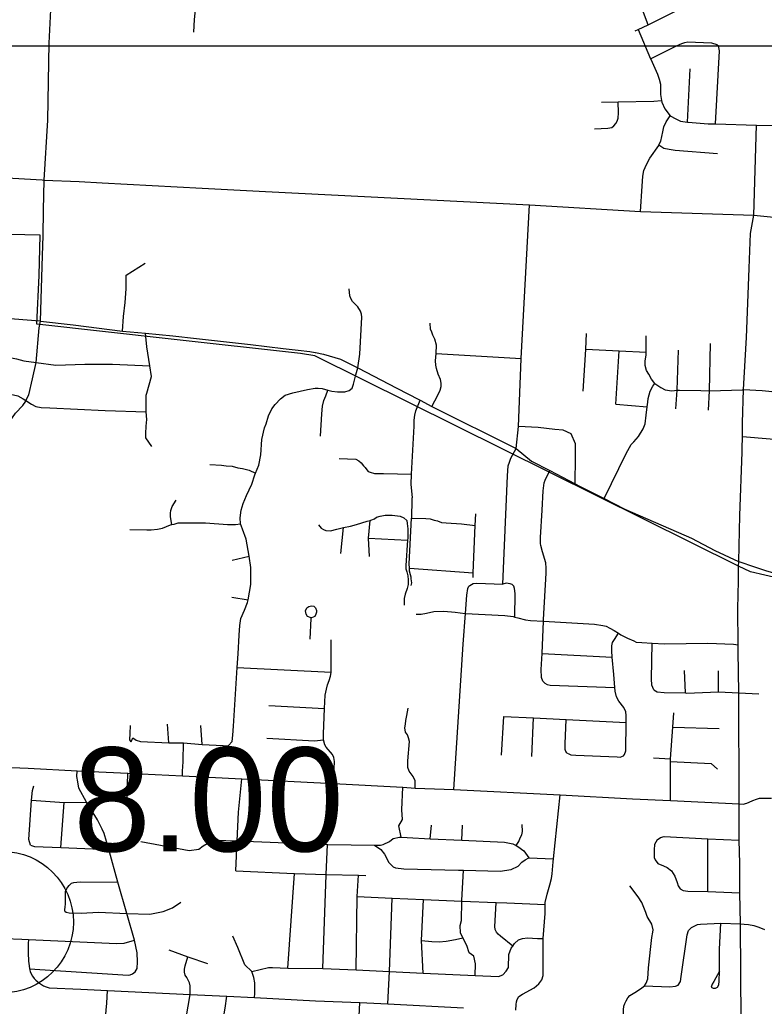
# Model space of a CAD drawing. Extents: x 1659811 to 1934326, y 644115 to 934867.
# Drawn here: x 1802180 to 1810064, y 743901 to 754351 of the extents above; entities that cross this region are included whole.
import ezdxf

# ---------------------------------------------------------------- set-up
doc = ezdxf.new("R2010")
doc.units = 0
for name, color, linetype in [('Default', 7, 'Continuous'), ('GM_X_City_Street', 7, 'Continuous'), ('GM_X_Corporation', 7, 'Continuous'), ('GM_X_County_Road', 7, 'Continuous'), ('SH_Text', 7, 'Continuous')]:
    doc.layers.add(name, color=color, linetype=linetype)

msp = doc.modelspace()

# ---------------------------------------------------------------- linework, layer by layer
at = {"layer": 'Default'}
msp.add_circle((1801998, 744792), 750, dxfattribs=at)
at = {"layer": 'GM_X_City_Street'}
for points in [[(1802440, 752653), (1802477, 753287), (1802493, 754102), (1802508, 754455), (1802525, 754878), (1802530, 754988), (1802551, 755309), (1802583, 755808)], [(1804025, 754221), (1804031, 754352), (1804064, 754698), (1804064, 754744), (1804049, 754785), (1804028, 754817), (1803986, 754830), (1803581, 754940), (1803531, 754947), (1803489, 754941)], [(1808696, 754232), (1808729, 754248), (1808833, 754298), (1809110, 754433), (1809138, 754450), (1809160, 754455), (1809181, 754460), (1809223, 754465), (1809297, 754470), (1809416, 754465), (1809914, 754448), (1810470, 754430), (1810749, 754410), (1811144, 754382), (1811719, 754343), (1811789, 754348), (1811869, 754360), (1811940, 754393), (1812017, 754452), (1812050, 754496), (1812071, 754541), (1812086, 754589), (1812101, 754677)], [(1808833, 754298), (1808775, 754457)], [(1808729, 754248), (1808860, 753937), (1808861, 753934), (1808934, 753775), (1808951, 753722), (1808966, 753668), (1808966, 753560), (1808977, 753496), (1808980, 753479), (1809011, 753406), (1809069, 753334), (1809073, 753329), (1809121, 753304), (1809178, 753275), (1809250, 753267), (1809258, 753266), (1809470, 753250), (1809548, 753247), (1809982, 753235), (1810172, 753229), (1810174, 753229)], [(1808860, 753937), (1809133, 754076), (1809190, 754099), (1809224, 754110), (1809254, 754116), (1809336, 754114), (1809506, 754105), (1809561, 754088), (1809579, 754076)], [(1809548, 753247), (1809588, 754023), (1809579, 754076)], [(1809250, 753267), (1809279, 753832)], [(1808267, 753195), (1808407, 753201), (1808449, 753210), (1808472, 753226), (1808492, 753252), (1808507, 753277), (1808515, 753309), (1808520, 753365), (1808516, 753480)], [(1808341, 753477), (1808516, 753480), (1808896, 753487), (1808977, 753496)], [(1808753, 752321), (1808772, 752589), (1808778, 752693), (1808789, 752755), (1808818, 752819), (1808853, 752884), (1808946, 753019), (1808949, 753026), (1808970, 753064), (1808990, 753164), (1809001, 753218), (1809024, 753270), (1809069, 753334)], [(1809953, 752282), (1809982, 753235)], [(1808949, 753026), (1808999, 752992), (1809057, 752981), (1809119, 752969), (1809568, 752935)], [(1801890, 752692), (1802105, 752673), (1802419, 752654)], [(1802419, 752654), (1802440, 752653), (1802810, 752637), (1803054, 752624)], [(1802433, 752333), (1802440, 752653)], [(1803054, 752624), (1804112, 752566), (1804781, 752533), (1807577, 752391), (1808753, 752321), (1809953, 752282), (1810863, 752190), (1811121, 752215), (1811184, 752213), (1812605, 752141), (1814047, 752081), (1815379, 751999)], [(1802420, 751853), (1802427, 752062), (1802433, 752333)], [(1807491, 750758), (1807491, 750762), (1807577, 752391)], [(1809830, 749807), (1809832, 749935), (1809835, 750081), (1809845, 750433), (1809852, 750558), (1809874, 750984), (1809896, 751532), (1809903, 751718), (1809918, 752085), (1809953, 752282)], [(1802398, 751159), (1802420, 751853)], [(1803268, 751053), (1803277, 751207), (1803297, 751357), (1803307, 751499), (1803307, 751647), (1803509, 751774)], [(1805687, 751398), (1805675, 751425), (1805667, 751499)], [(1799777, 751362), (1800089, 751341), (1800918, 751277), (1802393, 751160)], [(1805760, 750665), (1805782, 750810), (1805803, 751202), (1805798, 751233), (1805788, 751264), (1805761, 751309), (1805702, 751366), (1805687, 751398)], [(1801949, 749563), (1801979, 749959), (1802029, 750030), (1802135, 750182), (1802213, 750264), (1802243, 750312), (1802246, 750317), (1802277, 750378), (1802315, 750546), (1802355, 750720), (1802384, 751088), (1802398, 751159)], [(1802393, 751160), (1802398, 751159), (1802745, 751118), (1803268, 751053), (1803512, 751032), (1803800, 751001)], [(1806542, 751041), (1806529, 751074), (1806526, 751136)], [(1803525, 750397), (1803574, 750573), (1803556, 750686), (1803525, 750886), (1803512, 751032)], [(1806545, 750253), (1806608, 750374), (1806633, 750428), (1806642, 750465), (1806641, 750502), (1806636, 750539), (1806612, 750598), (1806593, 750656), (1806585, 750692), (1806583, 750738), (1806590, 750814), (1806592, 750904), (1806577, 750966), (1806554, 751011), (1806542, 751041)], [(1808173, 750859), (1808173, 750860), (1808183, 751026)], [(1808904, 750498), (1808870, 750545), (1808842, 750595), (1808818, 750637), (1808804, 750687), (1808802, 750733), (1808814, 750803), (1808814, 750829), (1808814, 751003)], [(1808145, 750415), (1808173, 750859)], [(1808173, 750860), (1808529, 750843), (1808814, 750829)], [(1808492, 750278), (1808529, 750843)], [(1809141, 750426), (1809154, 750851)], [(1809483, 750419), (1809495, 750921)], [(1801416, 750429), (1801407, 750583), (1801419, 750619), (1801463, 750673), (1801511, 750717), (1801575, 750757), (1801624, 750773), (1801674, 750783), (1801746, 750789), (1801834, 750783), (1801976, 750781), (1802058, 750775), (1802146, 750759), (1802224, 750739), (1802355, 750720), (1802562, 750692), (1802870, 750701), (1803162, 750703), (1803556, 750686)], [(1805312, 750826), (1805395, 750809), (1805576, 750755), (1805760, 750665), (1806173, 750450), (1806406, 750329)], [(1806590, 750814), (1807491, 750762)], [(1807437, 749810), (1807463, 750042), (1807491, 750758)], [(1805366, 749940), (1805378, 750178), (1805385, 750256), (1805401, 750318), (1805421, 750367), (1805443, 750427), (1805485, 750415), (1805545, 750411), (1805622, 750409), (1805668, 750422), (1805699, 750450), (1805715, 750490), (1805740, 750591), (1805760, 750665)], [(1804744, 749904), (1804772, 750028), (1804788, 750072), (1804814, 750154), (1804848, 750230), (1804884, 750274), (1804940, 750337), (1804992, 750375), (1805072, 750398), (1805226, 750435), (1805307, 750450), (1805339, 750450), (1805381, 750444), (1805443, 750427)], [(1808830, 750299), (1808830, 750300), (1808836, 750338), (1808846, 750378), (1808854, 750416), (1808884, 750468), (1808904, 750498)], [(1808904, 750498), (1808968, 750454), (1809016, 750430), (1809084, 750420), (1809141, 750426), (1809165, 750428), (1809393, 750424), (1809483, 750419), (1809833, 750432)], [(1809129, 750228), (1809141, 750426)], [(1809833, 750432), (1809845, 750433), (1810040, 750424), (1810626, 750362), (1810696, 750359), (1811155, 750335), (1811215, 750330), (1811728, 750292), (1812100, 750268), (1812214, 750258), (1812308, 750238), (1812409, 750208), (1812497, 750196), (1812587, 750190), (1812943, 750170), (1812949, 750169), (1814728, 750125)], [(1801822, 750366), (1801904, 750396), (1801988, 750402), (1802082, 750386), (1802158, 750366), (1802217, 750336), (1802246, 750317), (1802303, 750280), (1802349, 750254), (1802405, 750242), (1802499, 750240), (1803084, 750211), (1803518, 750197)], [(1803579, 749830), (1803516, 749923), (1803514, 749967), (1803518, 750047), (1803524, 750117), (1803518, 750197), (1803518, 750205), (1803518, 750351), (1803518, 750374), (1803525, 750397)], [(1806337, 749285), (1806338, 749292), (1806324, 749427), (1806330, 749537), (1806357, 750047), (1806357, 750110), (1806364, 750161), (1806375, 750208), (1806421, 750321)], [(1806406, 750329), (1806421, 750321), (1806545, 750253), (1807437, 749810), (1807598, 749676), (1807793, 749575), (1808060, 749436), (1808115, 749408), (1808348, 749290), (1808353, 749287)], [(1809473, 750214), (1809483, 750419)], [(1808368, 749280), (1808600, 749755), (1808638, 749821), (1808656, 749853), (1808684, 749880), (1808732, 749936), (1808780, 750018), (1808804, 750070), (1808812, 750164), (1808824, 750252), (1808830, 750299)], [(1808492, 750278), (1808824, 750252)], [(1808060, 749436), (1808066, 749716), (1808066, 749860), (1808018, 749963), (1807936, 750005), (1807846, 750011), (1807668, 750032), (1807463, 750042)], [(1804392, 746662), (1804428, 746706), (1804438, 746772), (1804442, 746869), (1804483, 747488), (1804492, 747636), (1804503, 747832), (1804509, 747936), (1804521, 748007), (1804559, 748097), (1804593, 748179), (1804598, 748207), (1804627, 748367), (1804627, 748547), (1804608, 748668), (1804599, 748728), (1804577, 748850), (1804540, 748954), (1804518, 749012), (1804514, 749076), (1804524, 749157), (1804544, 749225), (1804580, 749313), (1804636, 749433), (1804670, 749529), (1804677, 749547), (1804712, 749631), (1804732, 749742), (1804744, 749904)], [(1809832, 749935), (1810629, 749868)], [(1807421, 748024), (1807426, 748275), (1807420, 748327), (1807412, 748350), (1807396, 748368), (1807372, 748376), (1807330, 748382), (1807294, 748373), (1807345, 749518), (1807353, 749624), (1807365, 749666), (1807379, 749706), (1807437, 749810)], [(1809792, 748541), (1809792, 748562), (1809793, 748612), (1809805, 749100), (1809829, 749769), (1809830, 749807)], [(1805563, 749704), (1805740, 749698), (1805770, 749680), (1805796, 749658), (1805820, 749627), (1805836, 749607), (1805856, 749583), (1805868, 749567), (1805892, 749557), (1805938, 749543), (1806032, 749544), (1806330, 749537)], [(1804194, 749640), (1804316, 749634), (1804366, 749624), (1804428, 749621), (1804490, 749605), (1804538, 749599), (1804608, 749581), (1804677, 749547)], [(1807719, 747346), (1807705, 747382), (1807703, 747468), (1807711, 747638), (1807726, 747980), (1807727, 747997), (1807753, 748488), (1807753, 748542), (1807750, 748598), (1807714, 748716), (1807698, 748782), (1807694, 748804), (1807694, 748866), (1807712, 749157), (1807724, 749361), (1807732, 749447), (1807742, 749475), (1807793, 749575)], [(1806324, 748359), (1806332, 748387), (1806326, 748427), (1806324, 748445), (1806316, 748471), (1806306, 748510), (1806306, 748540), (1806304, 748588), (1806330, 749070), (1806331, 749076), (1806337, 749270), (1806337, 749285)], [(1808353, 749287), (1808368, 749280), (1808589, 749168), (1809295, 748859), (1809542, 748729), (1809791, 748613)], [(1803791, 749003), (1803776, 749087), (1803777, 749123), (1803779, 749151), (1803795, 749195), (1803837, 749263)], [(1805342, 749002), (1805370, 748966), (1805398, 748952), (1805422, 748940), (1805470, 748936), (1805536, 748956), (1805608, 748972), (1805683, 748985), (1805745, 749003), (1805801, 749021), (1805859, 749041), (1805889, 749048), (1805899, 749051), (1805936, 749065), (1805956, 749083), (1805998, 749093), (1806050, 749103), (1806122, 749104), (1806210, 749092), (1806248, 749074), (1806278, 749048), (1806284, 749016), (1806290, 748957), (1806288, 748859), (1806286, 748838), (1806268, 748570), (1806268, 748534), (1806280, 748502), (1806288, 748461), (1806294, 748417), (1806294, 748369), (1806281, 748325), (1806261, 748267), (1806249, 748221), (1806250, 748150)], [(1806330, 749070), (1806481, 749067), (1806525, 749063), (1806569, 749051), (1806605, 749043), (1806645, 749027), (1806695, 749022), (1806856, 749010), (1807004, 748993)], [(1806980, 748443), (1806982, 748494), (1807004, 748993), (1807009, 749116)], [(1803347, 748953), (1803525, 748947), (1803571, 748949), (1803637, 748955), (1803690, 748967), (1803778, 749001), (1803791, 749003), (1803814, 749009), (1803858, 749023), (1803972, 749023), (1804146, 749021), (1804380, 749006), (1804464, 749006), (1804518, 749012)], [(1805579, 748697), (1805608, 748972)], [(1805882, 748665), (1805873, 748860), (1805889, 749048)], [(1805873, 748860), (1806286, 748838)], [(1804429, 748628), (1804608, 748668)], [(1809819, 743739), (1809812, 744773), (1809806, 745103), (1809805, 745414), (1809798, 745662), (1809799, 746044), (1809799, 746428), (1809795, 746851), (1809794, 747222), (1809789, 747662), (1809789, 747731), (1809785, 748111), (1809791, 748409), (1809792, 748541)], [(1809791, 748613), (1809793, 748612), (1809959, 748555), (1810088, 748514), (1810174, 748489), (1810293, 748461), (1810426, 748440), (1810656, 748415), (1811109, 748391), (1812359, 748344), (1813598, 748289), (1814634, 748246), (1815206, 748249), (1815895, 748206), (1816051, 748187)], [(1806306, 748540), (1806982, 748494)], [(1806777, 746196), (1806874, 747735), (1806899, 748061), (1806915, 748255), (1806926, 748327), (1806936, 748351), (1806945, 748359)], [(1806945, 748359), (1806981, 748378), (1807021, 748382), (1807294, 748373)], [(1804425, 748235), (1804598, 748207)], [(1805266, 748009), (1805266, 748011), (1805266, 748016), (1805228, 748030), (1805212, 748054), (1805206, 748088), (1805220, 748120), (1805240, 748134), (1805270, 748144), (1805294, 748138), (1805310, 748120), (1805324, 748094), (1805324, 748076), (1805316, 748054), (1805306, 748030), (1805268, 748016)], [(1806376, 748055), (1806430, 748054), (1806488, 748065), (1806564, 748083), (1806672, 748087), (1806792, 748075), (1806895, 748061), (1806899, 748061), (1807315, 748040), (1807406, 748028), (1807421, 748024), (1807456, 748015), (1807534, 747994), (1807589, 747989), (1807726, 747980), (1808266, 747947), (1808356, 747935), (1808388, 747928), (1808429, 747907), (1808473, 747883), (1808521, 747853), (1808546, 747837), (1808617, 747800), (1808681, 747773), (1808708, 747758), (1808766, 747755), (1808878, 747748), (1809008, 747739), (1809466, 747748), (1809738, 747735), (1809789, 747731)], [(1805256, 747788), (1805266, 748009)], [(1808573, 746554), (1808583, 746568), (1808597, 746608), (1808601, 746906), (1808601, 746920), (1808601, 746980), (1808597, 747019), (1808577, 747067), (1808525, 747133), (1808499, 747177), (1808484, 747239), (1808481, 747277), (1808470, 747417), (1808454, 747598), (1808448, 747666), (1808450, 747718), (1808456, 747754), (1808478, 747786), (1808521, 747853)], [(1805504, 746262), (1805514, 746495), (1805505, 746537), (1805490, 746568), (1805424, 746645), (1805409, 746670), (1805396, 746725), (1805395, 746787), (1805400, 746876), (1805408, 747055), (1805415, 747197), (1805429, 747261), (1805439, 747307), (1805457, 747351), (1805471, 747397), (1805477, 747437), (1805477, 747441), (1805479, 747782)], [(1808895, 747254), (1808874, 747302), (1808871, 747370), (1808878, 747748)], [(1807711, 747638), (1808454, 747598)], [(1804483, 747488), (1805477, 747441)], [(1809230, 747220), (1809218, 747456)], [(1809578, 747233), (1809579, 747454)], [(1807719, 747346), (1807740, 747322), (1807764, 747308), (1807798, 747303), (1808481, 747277)], [(1808895, 747254), (1808931, 747233), (1809003, 747224), (1809230, 747220), (1809242, 747219), (1809578, 747233), (1809794, 747222), (1810005, 747211)], [(1804816, 747087), (1805408, 747055)], [(1806366, 746213), (1806366, 746290), (1806346, 746334), (1806302, 746393), (1806288, 746431), (1806291, 746502), (1806306, 746707), (1806298, 746744), (1806285, 746777), (1806264, 746804), (1806258, 746852), (1806265, 746890), (1806270, 746928), (1806279, 746982), (1806294, 747058)], [(1809071, 746082), (1809070, 746495), (1809072, 746523), (1809096, 746856), (1809107, 747011)], [(1803361, 746701), (1803347, 746725), (1803349, 746789), (1803353, 746875)], [(1803757, 746693), (1803743, 746889)], [(1804110, 746675), (1804096, 746875)], [(1807280, 746561), (1807307, 746971)], [(1807307, 746971), (1807621, 746955), (1807966, 746938), (1808601, 746906)], [(1807602, 746546), (1807621, 746955)], [(1807978, 746582), (1807964, 746598), (1807956, 746622), (1807956, 746644), (1807954, 746680), (1807966, 746938)], [(1809096, 746856), (1809587, 746842)], [(1803361, 746701), (1803377, 746746), (1803414, 746718), (1803460, 746707), (1803757, 746693), (1803915, 746690), (1804110, 746675), (1804333, 746662), (1804358, 746661), (1804392, 746662)], [(1803909, 746490), (1803910, 746502), (1803915, 746690)], [(1804798, 746741), (1805301, 746712), (1805396, 746725)], [(1807978, 746582), (1807994, 746574), (1808014, 746564), (1808069, 746560), (1808505, 746542), (1808539, 746540), (1808573, 746554)], [(1803904, 746391), (1803909, 746490)], [(1808890, 746532), (1809072, 746523)], [(1809070, 746495), (1809501, 746471), (1809568, 746414)], [(1801908, 746436), (1802270, 746422), (1802789, 746396), (1803325, 746369), (1803902, 746341), (1804531, 746310), (1805504, 746262), (1806238, 746221), (1806366, 746213), (1806777, 746196), (1807904, 746139), (1808667, 746099), (1809071, 746082), (1809799, 746044)], [(1803403, 744265), (1803423, 744302), (1803428, 744370), (1803425, 744466), (1803394, 744602), (1803313, 744885), (1803220, 745216), (1803122, 745562), (1803075, 745732), (1803052, 745777), (1803002, 745877), (1802887, 746063), (1802807, 746213), (1802794, 746279), (1802784, 746334), (1802789, 746396)], [(1803303, 746068), (1803318, 746118), (1803325, 746369)], [(1803902, 746341), (1803904, 746391)], [(1804468, 745335), (1804482, 745652), (1804496, 745957), (1804531, 746310)], [(1802293, 745607), (1802275, 745667), (1802303, 746083), (1802315, 746186), (1802328, 746236)], [(1806218, 745691), (1806195, 745812), (1806232, 745880), (1806226, 745983), (1806238, 746221)], [(1807433, 743860), (1807436, 743921), (1807439, 743949), (1807446, 743974), (1807466, 744003), (1807504, 744029), (1807627, 744096), (1807678, 744137), (1807707, 744180), (1807723, 744226), (1807724, 744618), (1807744, 744883), (1807745, 744978), (1807745, 745000), (1807766, 745088), (1807793, 745186), (1807810, 745253), (1807818, 745305), (1807828, 745431), (1807831, 745464), (1807904, 746139)], [(1802303, 746083), (1802649, 746060), (1802887, 746063)], [(1802614, 745582), (1802649, 746060)], [(1809799, 746044), (1809839, 746043), (1809878, 746051), (1809905, 746063), (1809943, 746079), (1809980, 746095), (1810015, 746104), (1810043, 746107), (1810091, 746106), (1810139, 746105)], [(1807436, 745604), (1807465, 745646), (1807480, 745684), (1807498, 745716), (1807504, 745752), (1807499, 745826)], [(1806526, 745676), (1806540, 745821)], [(1806860, 745659), (1806868, 745821)], [(1803461, 745648), (1803975, 745552), (1804075, 745565), (1804122, 745600), (1804206, 745651), (1804241, 745661), (1804482, 745652), (1805438, 745615), (1805442, 745615), (1805938, 745608), (1806001, 745607), (1806029, 745615), (1806097, 745646), (1806134, 745677), (1806202, 745691), (1806218, 745691), (1806282, 745688), (1806526, 745676), (1806860, 745659), (1806863, 745659), (1807313, 745638), (1807403, 745621), (1807436, 745604), (1807455, 745593), (1807518, 745546), (1807572, 745474)], [(1805390, 744301), (1805425, 745294), (1805426, 745297), (1805438, 745615)], [(1808929, 745664), (1808901, 745615), (1808899, 745558), (1808899, 745509), (1808899, 745478), (1808907, 745452), (1808938, 745415), (1808997, 745390), (1809036, 745372), (1809081, 745335), (1809115, 745278), (1809140, 745211), (1809152, 745176), (1809173, 745145), (1809205, 745127), (1809254, 745121), (1809465, 745115), (1809806, 745103)], [(1808929, 745664), (1808966, 745689), (1809003, 745698), (1809465, 745676), (1809798, 745662)], [(1809465, 745115), (1809465, 745676)], [(1802293, 745607), (1802335, 745592), (1802614, 745582), (1803122, 745562)], [(1805938, 745608), (1806002, 745561), (1806042, 745513), (1806087, 745424), (1806133, 745378), (1806160, 745366), (1806246, 745357), (1806825, 745342), (1806879, 745341), (1807268, 745331), (1807382, 745350), (1807457, 745385), (1807495, 745426), (1807531, 745452), (1807572, 745474), (1807831, 745464)], [(1804468, 745335), (1805086, 745306), (1805090, 745306), (1805426, 745297), (1805767, 745289), (1805845, 745287)], [(1805018, 744305), (1805090, 745306)], [(1807004, 744227), (1807005, 744349), (1806990, 744430), (1806940, 744466), (1806913, 744545), (1806871, 744627), (1806848, 744679), (1806843, 744755), (1806856, 744811), (1806860, 745016), (1806860, 745020), (1806879, 745341)], [(1802666, 745116), (1802678, 745150), (1802688, 745162), (1802704, 745182), (1802717, 745194), (1802729, 745206), (1802753, 745212), (1802783, 745214), (1802823, 745220), (1803220, 745216)], [(1805742, 744286), (1805754, 745065), (1805767, 745289)], [(1802656, 744910), (1802658, 744930), (1802661, 744949), (1802664, 744989), (1802666, 745116)], [(1808572, 743808), (1808574, 743862), (1808578, 743901), (1808588, 743932), (1808600, 743958), (1808620, 743989), (1808642, 744014), (1808694, 744048), (1808753, 744085), (1808795, 744117), (1808814, 744146), (1808830, 744192), (1808837, 744309), (1808873, 744630), (1808883, 744686), (1808886, 744710), (1808874, 744772), (1808825, 744851), (1808809, 744895), (1808788, 744949), (1808766, 744999), (1808727, 745059), (1808640, 745176)], [(1802656, 744910), (1802670, 744898), (1802704, 744891), (1802832, 744886), (1803013, 744898), (1803313, 744885), (1803559, 744878), (1803698, 744906), (1803799, 744943), (1803887, 745004)], [(1805754, 745065), (1806122, 745047), (1806454, 745031), (1806860, 745016), (1807224, 745001), (1807338, 744997), (1807745, 744978)], [(1806078, 743926), (1806094, 744271), (1806122, 745047)], [(1806451, 744253), (1806433, 744598), (1806454, 745031)], [(1807400, 744537), (1807271, 744642), (1807245, 744665), (1807229, 744687), (1807215, 744715), (1807210, 744747), (1807214, 744807), (1807224, 745001)], [(1809294, 744735), (1809358, 744766), (1809388, 744772), (1809604, 744780), (1809812, 744773), (1809851, 744771), (1809897, 744768), (1809955, 744758), (1810008, 744739), (1810066, 744714)], [(1809588, 744309), (1809588, 744507), (1809604, 744780)], [(1808795, 744117), (1809065, 744106), (1809125, 744113), (1809152, 744126), (1809176, 744162), (1809185, 744218), (1809247, 744656), (1809262, 744703), (1809294, 744735)], [(1802022, 744618), (1802202, 744611), (1802271, 744607), (1802269, 744565), (1802270, 744466), (1802274, 744379), (1802278, 744328), (1802282, 744299), (1802291, 744269), (1802301, 744244), (1802315, 744219), (1802333, 744194), (1802350, 744177), (1802370, 744159), (1802389, 744145), (1802410, 744131), (1802431, 744118), (1802460, 744106), (1802492, 744098), (1802825, 744081), (1803109, 744069), (1803986, 744024), (1804371, 744007), (1804665, 743993), (1805313, 743960), (1805781, 743940), (1806078, 743926), (1806880, 743885)], [(1802271, 744607), (1803205, 744566), (1803287, 744571), (1803394, 744602)], [(1804665, 743993), (1804668, 744037), (1804669, 744113), (1804668, 744148), (1804658, 744204), (1804636, 744270), (1804565, 744341), (1804491, 744524), (1804438, 744644)], [(1804636, 744270), (1804815, 744311), (1804858, 744312), (1805018, 744305), (1805390, 744301), (1805742, 744286), (1806094, 744271), (1806451, 744253), (1807004, 744227), (1807249, 744217), (1807295, 744235), (1807330, 744272), (1807354, 744312), (1807359, 744448), (1807385, 744515), (1807400, 744537), (1807420, 744565), (1807462, 744604), (1807503, 744618), (1807555, 744625), (1807661, 744620), (1807724, 744618)], [(1806433, 744598), (1806543, 744587), (1806621, 744582), (1806695, 744591), (1806793, 744608), (1806871, 744627)], [(1803757, 744500), (1803961, 744425), (1804168, 744355)], [(1803986, 744054), (1803986, 744089), (1803984, 744119), (1803976, 744151), (1803948, 744204), (1803932, 744232), (1803926, 744263), (1803926, 744293), (1803931, 744330), (1803961, 744425)], [(1802282, 744299), (1803328, 744230), (1803350, 744235), (1803375, 744245), (1803403, 744265)], [(1809588, 744273), (1809528, 744163), (1809513, 744136), (1809509, 744124), (1809503, 744102), (1809523, 744091), (1809547, 744093), (1809569, 744105), (1809583, 744128), (1809586, 744168), (1809588, 744273), (1809588, 744298), (1809588, 744309)], [(1802378, 742283), (1802423, 742406), (1802479, 742624), (1802506, 742730), (1802536, 742801), (1802575, 742851), (1802617, 742883), (1802653, 742900), (1802721, 742936), (1802798, 742983), (1802825, 743031), (1802870, 743122), (1802918, 743227), (1802934, 743326), (1802988, 743453), (1803023, 743590), (1803075, 743681), (1803087, 743764), (1803095, 743861), (1803101, 743933), (1803109, 744069)], [(1803680, 742253), (1803698, 742279), (1803821, 743078), (1803986, 744024), (1803986, 744054)], [(1804027, 742361), (1804027, 742361), (1804051, 742480), (1804067, 742494), (1804094, 742546), (1804177, 742659), (1804210, 742720), (1804277, 742855), (1804312, 742905), (1804375, 743010), (1804402, 743083), (1804404, 743125), (1804389, 743195), (1804350, 743568), (1804340, 743642), (1804339, 743719), (1804342, 743798), (1804355, 743882), (1804371, 744007)], [(1805809, 742027), (1805839, 742585), (1805857, 742923), (1805864, 743063), (1805864, 743109), (1805849, 743141), (1805819, 743195), (1805780, 743238), (1805754, 743260), (1805748, 743316), (1805753, 743406), (1805763, 743584), (1805781, 743940)]]:
    msp.add_lwpolyline(points, dxfattribs=at)
at = {"layer": 'GM_X_Corporation'}
msp.add_lwpolyline([(1814858, 743741), (1814854, 743918), (1814401, 743931), (1814606, 746798), (1811751, 746937), (1811795, 747728), (1811257, 747739), (1810722, 748085), (1810221, 748346), (1810220, 748433), (1809917, 748503), (1809792, 748562), (1805306, 750790), (1805153, 750816), (1803782, 750969), (1802362, 751127), (1802386, 751643), (1802395, 752068), (1801904, 752081)], dxfattribs=at)
at = {"layer": 'GM_X_County_Road'}
msp.add_lwpolyline([(1803800, 751001), (1804052, 750974), (1804625, 750910), (1804968, 750870), (1805128, 750852), (1805253, 750836), (1805309, 750827), (1805312, 750826)], dxfattribs=at)
at = {"layer": 'SH_Text'}
msp.add_lwpolyline([(1741462, 842026), (1846073, 842026), (1846073, 754070), (1741462, 754070)], close=True, dxfattribs=at)

# ---------------------------------------------------------------- texts
at = {"layer": 'Default'}
msp.add_text('8.00', height=1100, dxfattribs=at).set_placement((1802748, 745542))

doc.saveas('drawing.dxf')
